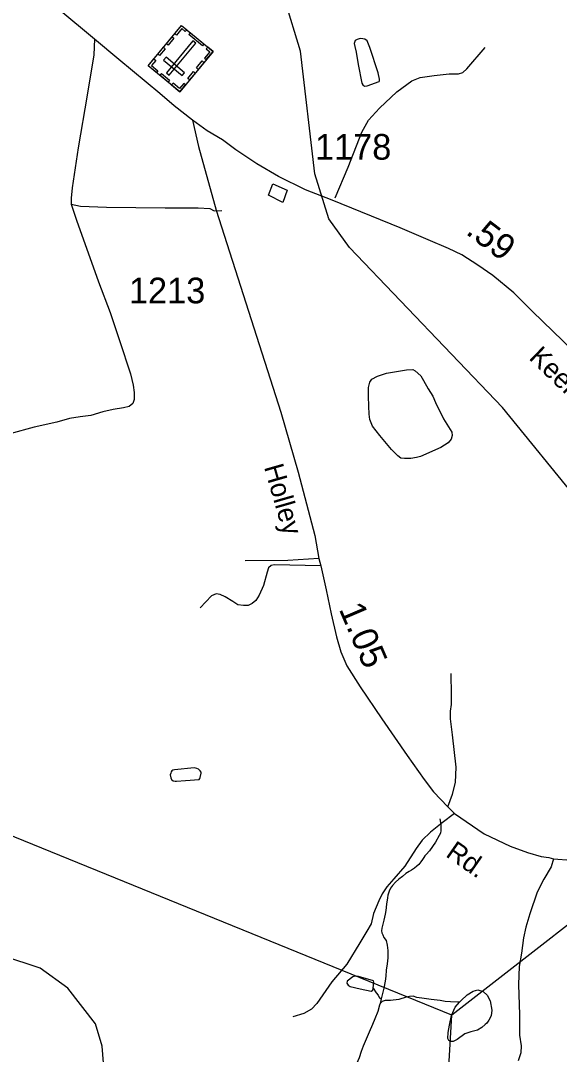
# Model space of a CAD drawing. Extents: x 2082433 to 2279600, y 546599 to 755198.
# Drawn here: x 2178693 to 2181315, y 606161 to 611193 of the extents above; entities that cross this region are included whole.
import ezdxf

# ---------------------------------------------------------------- set-up
doc = ezdxf.new("R2010")
doc.units = 0
for name, color, linetype in [('Exist Boundary Political Fire Districts', 7, 'Continuous'), ('Exist Cultural Cemetery CELL', 7, 'Continuous'), ('Exist Hydrographic Creek Single Shore', 7, 'Continuous'), ('Exist Hydrographic Misc Water Feature', 7, 'Continuous'), ('Exist Road Non-System Type 51', 7, 'Continuous'), ('Exist Road Secondary Mileage Hundredths English Label', 7, 'Continuous'), ('Exist Road Secondary Type 51 Attributed', 7, 'Continuous'), ('Exist Road Secondary Type 51 Label', 7, 'Continuous'), ('Exist Road Secondary Type 51 Number Label', 7, 'Continuous')]:
    doc.layers.add(name, color=color, linetype=linetype)

msp = doc.modelspace()

# ---------------------------------------------------------------- linework, layer by layer
at = {"layer": 'Exist Boundary Political Fire Districts'}
for points in [[(2189366.9, 611963.5), (2189091.5, 611918.3), (2189066.7, 611899.4), (2183127.2, 608626.9), (2182618.7, 607498.9), (2181792.9, 607130.1), (2180791.4, 606351.5)], [(2180791.4, 606351.5), (2175248.3, 608608.3), (2170182.3, 605948.3)], [(2181947.3, 592579.9), (2180509.9, 601464.6), (2180791.4, 606351.5)]]:
    msp.add_lwpolyline(points, dxfattribs=at)
at = {"layer": 'Exist Cultural Cemetery CELL'}
for points in [[(2179467.3, 610847), (2179313.6, 610973.5), (2179475.5, 611170.1), (2179629.2, 611043.5)], [(2179501.1, 611149), (2179493.8, 611140.1), (2179476.8, 611154.1), (2179451.1, 611122.9), (2179442.5, 611130), (2179475.5, 611170.1)], [(2179577.5, 611071.1), (2179512, 611125.1), (2179519.3, 611133.9), (2179584.8, 611079.9)], [(2179401.8, 610938.9), (2179416.2, 610927), (2179545.1, 611083.5), (2179530.7, 611095.4)], [(2179438.4, 611107.1), (2179410.8, 611073.6), (2179402, 611080.9), (2179429.6, 611114.3)], [(2179396.4, 611056.2), (2179368.9, 611022.8), (2179360.1, 611030), (2179387.6, 611063.4)], [(2179603.6, 611064.5), (2179596.3, 611055.6), (2179613.3, 611041.6), (2179587.6, 611010.4), (2179596.2, 611003.3), (2179629.2, 611043.4)], [(2179341.1, 611007.1), (2179349.9, 610999.8), (2179329.4, 610975), (2179360.7, 610949.2), (2179353.7, 610940.6), (2179313.6, 610973.6)], [(2179479.1, 610925.4), (2179490.9, 610939.8), (2179400.1, 611014.7), (2179388.2, 611000.3)], [(2179584.7, 610989.5), (2179557.2, 610956), (2179548.4, 610963.3), (2179576, 610996.7)], [(2179410.1, 610894.1), (2179370.1, 610927), (2179377.4, 610935.8), (2179417.4, 610902.9)], [(2179542, 610937.6), (2179514.4, 610904.2), (2179505.7, 610911.4), (2179533.2, 610944.8)], [(2179494.8, 610880.4), (2179486.1, 610887.6), (2179465.6, 610862.7), (2179434.3, 610888.5), (2179427.2, 610880), (2179467.3, 610847)]]:
    msp.add_lwpolyline(points, close=True, dxfattribs=at)
at = {"layer": 'Exist Hydrographic Creek Single Shore'}
msp.add_lwpolyline([(2179144, 605510.3), (2179090.1, 606200.3), (2179056.1, 606309.2), (2178922, 606482.5), (2178788.1, 606580.3), (2178604.9, 606639.8)], dxfattribs=at)
at = {"layer": 'Exist Hydrographic Misc Water Feature'}
msp.add_line((2180447.2, 606430.2), (2180443.5, 606408.4), dxfattribs=at)
for points in [[(2186298.2, 607349.9), (2186072.2, 607521.8), (2185671.1, 607687.3), (2185488.2, 607651.7), (2185288.1, 607567.2), (2184915.1, 607256.5), (2184724.2, 607171.9), (2184516.3, 607222), (2184172.2, 607586.5), (2183980.3, 607669.1), (2182939.2, 607719.8), (2182447.1, 607808.4), (2182321.2, 607942.2), (2182043.1, 608390.6), (2181859.2, 608538.7), (2181625, 608671.4), (2181416, 608846.2), (2181039.1, 609309.8), (2180293, 610089.2), (2180192.1, 610229), (2180124, 610446.9), (2180054.1, 611045.3), (2179978, 611296.1)], [(2180335.2, 610979.9), (2180354.1, 610888.2), (2180357.8, 610879.9), (2180366.2, 610874.2), (2180380.1, 610876.2), (2180437.9, 610896.7), (2180439.8, 610900.8), (2180439.8, 610908.5), (2180433.8, 610938.6), (2180393.2, 611062.4), (2180378.7, 611094.2), (2180368.4, 611102.2), (2180359, 611104.1), (2180344.8, 611105.8), (2180330.5, 611101.9), (2180320.6, 611096.1), (2180317, 611082), (2180319, 611067.9), (2180325.4, 611039.8), (2180335.2, 610979.9)], [(2179920.8, 610398.1), (2179990.7, 610368.4), (2179969.2, 610308.1), (2179899.1, 610343.8), (2179920.8, 610398.1)], [(2180712.9, 609334.7), (2180751.1, 609254.7), (2180791.4, 609189.4), (2180793.5, 609173.3), (2180789.2, 609155.3), (2180773.4, 609137), (2180737.9, 609114.8), (2180639.9, 609070.4), (2180620.2, 609066.5), (2180592.1, 609062.2), (2180562, 609061.8), (2180543.9, 609063.7), (2180528.4, 609073.8), (2180497.8, 609105.6), (2180441.6, 609173.3), (2180405.3, 609219), (2180393.2, 609250.8), (2180389.1, 609276.9), (2180386.9, 609317), (2180386.3, 609365), (2180386.1, 609406.8), (2180392.2, 609433), (2180401.6, 609447), (2180429.9, 609463), (2180474, 609477.5), (2180571.4, 609493.9), (2180601.8, 609494.2), (2180613.9, 609487.9), (2180640.1, 609464.1), (2180654.1, 609440.5), (2180676.2, 609400.6), (2180698.4, 609364.5), (2180712.9, 609334.7)], [(2179495.5, 607494.5), (2179561.1, 607498.8), (2179565.2, 607503), (2179567.1, 607508.9), (2179571.4, 607528.9), (2179571, 607535), (2179566.9, 607540.9), (2179558.9, 607549), (2179549.4, 607552.9), (2179536.9, 607554.8), (2179441.2, 607546.2), (2179433.2, 607544.1), (2179429.1, 607540.3), (2179425, 607536), (2179423.1, 607530.2), (2179420.9, 607522), (2179423.5, 607506.2), (2179427.6, 607498.3), (2179435.6, 607492.2), (2179445.5, 607490.3), (2179451.4, 607490.3), (2179495.5, 607494.5)], [(2180733.8, 607307.4), (2180738.1, 607279.6), (2180738.3, 607249.6), (2180736.3, 607237.8), (2180730.5, 607225.7), (2180712.7, 607193.4), (2180682.8, 607151.3), (2180667.2, 607133.4), (2180661, 607127.4), (2180655.5, 607119.4), (2180649.1, 607109.4), (2180641.1, 607097.2), (2180631.1, 607085.3), (2180621.7, 607077), (2180609.4, 607067.2), (2180595.2, 607057.1), (2180583.5, 607050.7), (2180567.5, 607041), (2180551.5, 607026.8), (2180533.5, 607012.9), (2180517.9, 606998.6), (2180502.1, 606982.4), (2180493.7, 606970.2), (2180485.9, 606954.4), (2180480.4, 606936.2), (2180478.1, 606922.3), (2180474.4, 606892.4), (2180470.7, 606860.2), (2180466.8, 606842.5), (2180460.9, 606814.2), (2180452.9, 606782.1), (2180451.3, 606774.3), (2180449.2, 606762.4), (2180451.5, 606752.3), (2180455.2, 606742), (2180461.3, 606730.1), (2180471.6, 606714.5), (2180477.5, 606692.4), (2180479.6, 606666.6), (2180480, 606630.4), (2180476.3, 606600.6), (2180472.2, 606570.4), (2180470.5, 606540.6), (2180466.6, 606516.5), (2180460.9, 606482.4), (2180450.7, 606444.3), (2180447.2, 606430.2)], [(2180408.6, 606482.2), (2180412.7, 606512), (2180410.7, 606518), (2180336.6, 606539.8), (2180320.2, 606541.8), (2180310.2, 606537.7), (2180282.7, 606517.5), (2180280.5, 606507.3), (2180286.6, 606497.4), (2180296.7, 606491.5), (2180344.8, 606479.7), (2180399, 606468.3), (2180407, 606472.3), (2180408.6, 606482.2)], [(2180408.6, 606482.2), (2180423.2, 606460.1), (2180433, 606448.1), (2180436.9, 606440.3), (2180441, 606434.4), (2180447.2, 606430.2)], [(2180829.2, 606414.6), (2180821.2, 606414.6), (2180784.9, 606416.5), (2180759.3, 606418.3), (2180734.9, 606422), (2180691.2, 606427.8), (2180656.9, 606431.7), (2180620.8, 606437.2), (2180603, 606443.1), (2180584.8, 606443), (2180568.8, 606439), (2180532.9, 606427), (2180492.9, 606422.5), (2180467.1, 606422.7), (2180453.1, 606418.3), (2180443.5, 606408.4)], [(2180829.2, 606414.6), (2180836.8, 606422.4), (2180866.7, 606450.8), (2180894.8, 606468.8), (2180918.8, 606474.9), (2180944.6, 606467), (2180964.5, 606449.3), (2180979.1, 606421.2), (2180987.1, 606375.4), (2180983.4, 606347.6), (2180971.5, 606327.4), (2180961.4, 606313.1), (2180953.4, 606305.4), (2180937.9, 606291.2), (2180915.9, 606279.1), (2180883.9, 606270.9), (2180854.2, 606260.8), (2180817.9, 606232.6), (2180798.4, 606222.6), (2180788.2, 606222.5), (2180777.7, 606228.5), (2180772.2, 606238.3), (2180773.8, 606266.5), (2180780, 606302.5), (2180789.6, 606350.4), (2180807.2, 606390.4), (2180829.2, 606414.6)], [(2180443.5, 606408.4), (2180439.2, 606400.2), (2180431.4, 606368.5), (2180417.4, 606334.1), (2180405.5, 606306.3), (2180390, 606268.1), (2180374, 606234), (2180360.2, 606200), (2180350.4, 606173.9), (2180340.7, 606143.7), (2180317, 606087.7), (2180265.7, 605979.5), (2180192.7, 605799.1), (2180121.7, 605638.7), (2180036.4, 605442.3), (2179968, 605264), (2179924.5, 605155.8), (2179914.4, 605135.9)]]:
    msp.add_lwpolyline(points, dxfattribs=at)
at = {"layer": 'Exist Road Non-System Type 51'}
for points in [[(2179051.4, 611103.4), (2179048.5, 611026.1), (2179015.5, 610830.1), (2178973.2, 610573.8), (2178943.3, 610378.4), (2178939.1, 610329.4), (2178939.1, 610299.4)], [(2180223.3, 610329.9), (2180287.2, 610479.4), (2180354.3, 610649.6), (2180385.2, 610707.9), (2180439.9, 610767.7), (2180523.4, 610846.6), (2180596.6, 610900.3), (2180636.9, 610915.7), (2180706, 610926), (2180778.2, 610933.8), (2180824.6, 610934.8), (2180845.2, 610941), (2180864.8, 610958.5), (2180953.5, 611061.7)], [(2178939.1, 610299.4), (2178963.9, 610221.1), (2179071.2, 609921.4), (2179128.9, 609772.4), (2179174.3, 609635.7), (2179226.9, 609474.3), (2179240.3, 609419.1), (2179245.5, 609382), (2179244.4, 609349), (2179239.3, 609329.4), (2179220.7, 609313.9), (2179193.9, 609307.7), (2179142.3, 609300.5), (2179091.8, 609288.1), (2179034, 609271.6), (2178982.5, 609264.4), (2178930.9, 609256.2), (2178868, 609237.6), (2178758.6, 609213.3), (2178640, 609181.9), (2178590.5, 609164.4), (2178576.1, 609161.8)], [(2178939.1, 610299.4), (2178983.5, 610290.7), (2179110.4, 610284.5), (2179396.1, 610282.4), (2179557, 610282.4), (2179612.7, 610278.8), (2179634.3, 610267.5), (2179671.5, 610268.5)], [(2180143.9, 608573.9), (2179993.3, 608564.6), (2179784.9, 608563)], [(2180154.2, 608538.8), (2179927.3, 608543.9), (2179911.8, 608540.9), (2179898.4, 608528.5), (2179892.2, 608507.8), (2179874.6, 608442.9), (2179854, 608395.4), (2179837.5, 608370.7), (2179819, 608355.2), (2179800.4, 608345.9), (2179776.7, 608345.9), (2179749.8, 608349), (2179726.1, 608364.5), (2179688, 608388.2), (2179663.2, 608399.5), (2179643.6, 608402.6), (2179620.9, 608393.4), (2179566.2, 608335.1)], [(2180773, 607366.1), (2180795.7, 607427.9), (2180810.2, 607483.6), (2180812.2, 607559.4), (2180795.7, 607716.7), (2180785.4, 607794.1), (2180785.4, 607830.7), (2180789.5, 607863.7), (2180789.5, 607910.1), (2180788.5, 608014.3)], [(2180805, 607333.6), (2180745.2, 607287.1), (2180688.4, 607241.8), (2180647.2, 607203.6), (2180618.3, 607163.4), (2180562.6, 607077.3), (2180509, 607014.3), (2180474.9, 606976.2), (2180453.3, 606942.1), (2180436.8, 606908.1), (2180411, 606845.7), (2180398.6, 606795.2), (2180378, 606760.1), (2180343.9, 606703.4), (2180280, 606599.7), (2180207.8, 606513.6), (2180177.9, 606470.8), (2180134.6, 606408.9), (2180107.8, 606381), (2180071.7, 606359.4), (2180018, 606343.9)], [(2181286.7, 607111.8), (2181275.3, 607073.6), (2181239.2, 607013.8), (2181207.3, 606949.9), (2181172.2, 606845.2), (2181152.6, 606779.2), (2181140.2, 606728.1), (2181130.9, 606652.8), (2181119.6, 606587.8), (2181116.5, 606500.7), (2181120.6, 606352.2), (2181121.6, 606253.7), (2181128.9, 606201.6), (2181127.8, 606168.6), (2181114.4, 606128.3)]]:
    msp.add_lwpolyline(points, dxfattribs=at)
at = {"layer": 'Exist Road Secondary Type 51 Attributed'}
for points in [[(2179529.2, 610707.9), (2179440.6, 610779), (2179370.6, 610838.7), (2179169.8, 611003.5), (2179051.4, 611103.4), (2178703.9, 611392.8), (2178467.1, 611586.5), (2178077.9, 611914), (2177745.3, 612170.5), (2177682.5, 612217.8), (2177540.4, 612328.1), (2177242.8, 612553.6), (2177013.2, 612725.6), (2176808.8, 612869.8), (2176695.5, 612936.8), (2176607, 612976.9), (2176398.5, 613054.2), (2176193.1, 613127.3), (2176110.7, 613166.5), (2176039.6, 613200.5), (2175940.9, 613272.6), (2175906.2, 613308.6)], [(2179529.2, 610707.9), (2179559, 610580.2), (2179644.5, 610270.1), (2179959.2, 609286.6), (2180043.8, 608994.7), (2180124.3, 608686.3), (2180143.9, 608573.9), (2180154.2, 608538.8), (2180180, 608421.7), (2180204.7, 608304.7), (2180230.5, 608192.7), (2180251.1, 608119.5), (2180281, 608052), (2180345, 607950.4), (2180450.2, 607794.1), (2180575, 607615.1), (2180656.5, 607499.1), (2180702.9, 607438.3), (2180773, 607366.1), (2180805, 607333.6), (2180949.4, 607234.5), (2181076.3, 607173.7), (2181160.8, 607143.8), (2181226.5, 607124.2), (2181264.5, 607118.4), (2181286.7, 607111.8), (2181372.3, 607105.6)], [(2182094.1, 608933.2), (2182051.9, 608950.7), (2181977.7, 609006.4), (2181896.4, 609086.7), (2181807.8, 609174.2), (2181701.3, 609277.2), (2181531.4, 609441), (2181184.9, 609776.8), (2181094.3, 609867.4), (2180990.8, 609952.9), (2180917.7, 610002.4), (2180840.5, 610052.8), (2180775.6, 610083.7), (2180676.8, 610125.9), (2180540.3, 610184.7), (2180209.3, 610318.6), (2180079.5, 610370.1), (2179947.2, 610433.9), (2179842.2, 610495.7), (2179740.3, 610563.7), (2179674.7, 610612.5), (2179601.3, 610657.4), (2179529.2, 610707.9)]]:
    msp.add_lwpolyline(points, dxfattribs=at)

# ---------------------------------------------------------------- texts
at = {"layer": 'Exist Road Secondary Mileage Hundredths English Label'}
for s, rotation, p in [('.59', 322.7727, (2180854.7, 610157.8)), ('1.05', 293.187, (2180240.2, 608328.6))]:
    msp.add_text(s, height=125, rotation=rotation, dxfattribs=at).set_placement(p)
at = {"layer": 'Exist Road Secondary Type 51 Label'}
for s, rotation, p in [('Keen', 316.1017, (2181162.7, 609547.7)), ('Holley', 286.0908, (2179876.7, 609020.2)), ('Rd.', 325.1992, (2180757.1, 607127.1))]:
    msp.add_text(s, height=95, rotation=rotation, dxfattribs=at).set_placement(p)
at = {"layer": 'Exist Road Secondary Type 51 Number Label'}
for s, p in [('1178', (2180125.2, 610516.2)), ('1213', (2179219.6, 609816.9))]:
    msp.add_text(s, height=125, dxfattribs=at).set_placement(p)

doc.saveas('drawing.dxf')
